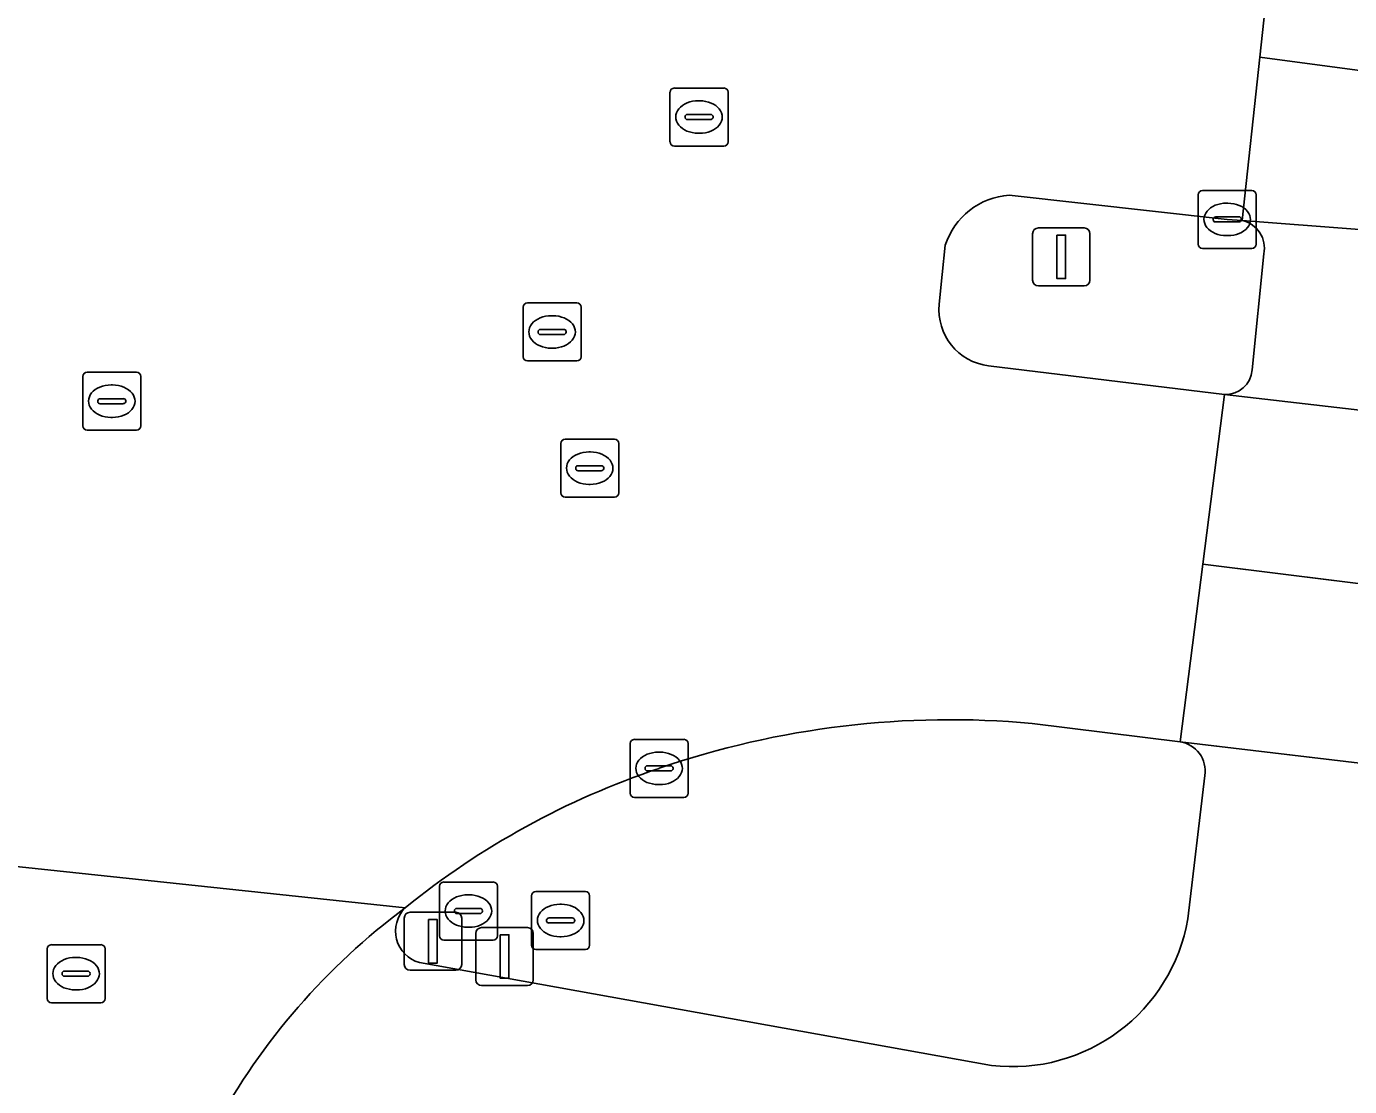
# Model space of a CAD drawing. Extents: x 157692 to 159674, y 381452 to 383291.
# Drawn here: x 158522.44 to 158545.26, y 382094.96 to 382113.23 of the extents above; entities that cross this region are included whole.
import ezdxf

# ---------------------------------------------------------------- set-up
doc = ezdxf.new("R2010")
doc.units = 0
for name, color, linetype in [('IMGEO_Drukknoppaal', 7, 'Continuous'), ('IMGEO_Fietspad_gesloten', 7, 'Continuous'), ('IMGEO_Kolk', 7, 'Continuous'), ('IMGEO_Rijbaan_lokaal_gesloten', 7, 'Continuous'), ('IMGEO_Rijbaan_regionaal_gesloten', 7, 'Continuous'), ('IMGEO_Rioolput', 7, 'Continuous'), ('IMGEO_Verkeerseiland_gesloten', 7, 'Continuous'), ('IMGEO_Verkeersregelinstallatiepaal', 7, 'Continuous')]:
    doc.layers.add(name, color=color, linetype=linetype)

msp = doc.modelspace()

# ---------------------------------------------------------------- linework, layer by layer
at = {"layer": 'IMGEO_Drukknoppaal'}
for p, q in [((158530.192, 382096.799), (158530.192, 382097.599)), ((158530.192, 382097.599), (158530.192, 382096.799)), ((158530.292, 382097.699), (158531.082, 382097.699)), ((158531.082, 382097.699), (158530.292, 382097.699)), ((158531.182, 382097.599), (158531.182, 382096.799)), ((158531.182, 382096.799), (158531.182, 382097.599)), ((158531.082, 382096.699), (158530.292, 382096.699)), ((158530.292, 382096.699), (158531.082, 382096.699))]:
    msp.add_line(p, q, dxfattribs=at)
msp.add_lwpolyline([(158530.612, 382097.574), (158530.762, 382097.574), (158530.762, 382096.824), (158530.612, 382096.824), (158530.612, 382097.574)], dxfattribs=at)
for centre, start, end in [((158530.292, 382097.599), 90, 180), ((158530.292, 382097.599), 90, 180), ((158531.082, 382097.599), 0, 90), ((158531.082, 382097.599), 360, 90), ((158530.292, 382096.799), 180, 270), ((158530.292, 382096.799), 180, 270), ((158531.082, 382096.799), 270, 0), ((158531.082, 382096.799), 270, 0)]:
    msp.add_arc(centre, 0.1, start, end, dxfattribs=at)
at = {"layer": 'IMGEO_Fietspad_gesloten'}
for points in [[(158543.104, 382106.886), (158546.98, 382106.438), (158547.381, 382109.582), (158543.408, 382109.885)], [(158543.783, 382109.309), (158543.583, 382107.313)], [(158545.784, 382096.927), (158546.212, 382100.441), (158542.34, 382100.899)], [(158542.765, 382100.321), (158542.475, 382097.85)], [(158539.086, 382095.321), (158529.218, 382097.096)]]:
    msp.add_lwpolyline(points, dxfattribs=at)
for centre, radius, start, end in [((158543.306, 382109.409), 0.487, 348.203, 77.9286), ((158543.119, 382107.351), 0.466, 268.1607, 355.2695), ((158542.267, 382100.4), 0.504, 350.9949, 81.6587), ((158535.968, 382088.648), 11.71, 126.6869, 151.3783), ((158529.373, 382097.64), 0.565, 135.1833, 254.0882), ((158539.442, 382098.38), 3.079, 263.3707, 350.0927)]:
    msp.add_arc(centre, radius, start, end, dxfattribs=at)
at = {"layer": 'IMGEO_Kolk'}
for p, q in [((158542.651, 382109.479), (158542.651, 382110.331)), ((158542.726, 382110.405), (158543.578, 382110.405)), ((158543.652, 382110.331), (158543.652, 382109.479)), ((158543.139, 382110.185), (158543.164, 382110.185)), ((158542.91, 382109.899), (158542.91, 382109.911)), ((158543.348, 382109.862), (158542.95, 382109.862)), ((158542.953, 382109.948), (158543.351, 382109.948)), ((158543.394, 382109.911), (158543.394, 382109.899)), ((158543.162, 382109.625), (158543.137, 382109.625)), ((158543.578, 382109.405), (158542.726, 382109.405)), ((158532.852, 382100.017), (158532.852, 382100.869)), ((158532.927, 382100.943), (158533.779, 382100.943)), ((158533.34, 382100.723), (158533.365, 382100.723)), ((158533.853, 382100.869), (158533.853, 382100.017)), ((158533.111, 382100.437), (158533.111, 382100.449)), ((158533.549, 382100.4), (158533.151, 382100.4)), ((158533.154, 382100.486), (158533.552, 382100.486)), ((158533.595, 382100.449), (158533.595, 382100.437)), ((158533.363, 382100.163), (158533.338, 382100.163)), ((158533.779, 382099.943), (158532.927, 382099.943))]:
    msp.add_line(p, q, dxfattribs=at)
for points in [[(158542.651, 382109.479), (158542.651, 382110.331)], [(158542.726, 382110.405), (158543.578, 382110.405)], [(158543.652, 382110.331), (158543.652, 382109.479)], [(158543.578, 382109.405), (158542.726, 382109.405)], [(158532.852, 382100.017), (158532.852, 382100.869)], [(158532.927, 382100.943), (158533.779, 382100.943)], [(158533.853, 382100.869), (158533.853, 382100.017)], [(158533.779, 382099.943), (158532.927, 382099.943)]]:
    msp.add_lwpolyline(points, dxfattribs=at)
for centre, radius, start, end in [((158542.728, 382110.329), 0.0765, 91.552, 178.448), ((158542.728, 382110.329), 0.0765, 91.552, 178.448), ((158543.576, 382110.329), 0.0765, 1.552, 88.448), ((158543.576, 382110.329), 0.0765, 1.552, 88.448), ((158542.95, 382109.908), 0.0403, 85.8775, 175.7526), ((158542.947, 382109.898), 0.0366, 178.938, 274.7102), ((158543.351, 382109.905), 0.043, 264.8664, 352.4533), ((158543.355, 382109.91), 0.0386, 1.7309, 96.639), ((158542.728, 382109.481), 0.0765, 181.552, 268.448), ((158542.728, 382109.481), 0.0765, 181.552, 268.448), ((158543.576, 382109.481), 0.0765, 271.552, 358.448), ((158543.576, 382109.481), 0.0765, 271.552, 358.448), ((158532.929, 382100.867), 0.0765, 91.552, 178.448), ((158532.929, 382100.867), 0.0765, 91.552, 178.448), ((158533.777, 382100.867), 0.0765, 1.552, 88.448), ((158533.777, 382100.867), 0.0765, 1.552, 88.448), ((158533.151, 382100.446), 0.0403, 85.8775, 175.7526), ((158533.148, 382100.436), 0.0366, 178.938, 274.7102), ((158533.552, 382100.443), 0.043, 264.8664, 352.4533), ((158533.556, 382100.448), 0.0386, 1.7309, 96.639), ((158532.929, 382100.019), 0.0765, 181.552, 268.448), ((158532.929, 382100.019), 0.0765, 181.552, 268.448), ((158533.777, 382100.019), 0.0765, 271.552, 358.448), ((158533.777, 382100.019), 0.0765, 271.552, 358.448)]:
    msp.add_arc(centre, radius, start, end, dxfattribs=at)
for centre, major_axis, ratio, start_param, end_param in [((158543.138, 382109.905), (-0.387, 0.002), 0.722429, 4.712389, 7.853982), ((158543.163, 382109.905), (-0.39, 0.002), 0.717154, 1.570796, 4.712389), ((158533.339, 382100.443), (-0.387, 0.002), 0.722429, 4.712389, 7.853982), ((158533.364, 382100.443), (-0.39, 0.002), 0.717154, 1.570796, 4.712389)]:
    msp.add_ellipse(centre, major_axis=major_axis, ratio=ratio, start_param=start_param, end_param=end_param, dxfattribs=at)
at = {"layer": 'IMGEO_Rijbaan_lokaal_gesloten'}
msp.add_lwpolyline([(158528.972, 382098.038), (158518.316, 382099.168)], dxfattribs=at)
msp.add_arc((158535.968, 382088.648), 11.71, 126.6869, 151.3783, dxfattribs=at)
at = {"layer": 'IMGEO_Rijbaan_regionaal_gesloten'}
for points in [[(158543.714, 382112.703), (158544.073, 382116.001), (158544.412, 382119.125), (158544.731, 382122.061)], [(158555.79, 382114.433), (158544.073, 382116.001), (158543.714, 382112.703), (158550.906, 382111.74), (158577.406, 382108.614), (158577.418, 382108.613), (158581.106, 382108.166), (158584.374, 382107.769), (158588.529, 382107.265), (158592.521, 382106.78), (158596.329, 382106.318), (158599.863, 382105.889), (158603.835, 382105.407), (158607.932, 382104.91), (158608.38, 382104.856), (158615.45, 382103.835), (158624.947, 382102.286), (158628.706, 382101.627), (158633.505, 382100.786)], [(158539.391, 382110.325), (158543.152, 382109.905), (158543.408, 382109.885), (158543.714, 382112.703)], [(158538.184, 382108.443), (158538.237, 382108.955), (158538.289, 382109.461)], [(158539.788, 382101.216), (158542.34, 382100.899), (158542.731, 382103.96), (158543.104, 382106.886), (158539.037, 382107.383)], [(158578.391, 382102.689), (158550.201, 382106.038), (158546.98, 382106.438), (158543.104, 382106.886), (158542.731, 382103.96), (158549.755, 382103.091), (158552.923, 382102.699), (158554.031, 382102.561), (158583.058, 382099.038), (158587.099, 382098.457), (158589.111, 382098.117), (158590.801, 382097.831), (158594.654, 382097.166), (158598.418, 382096.431), (158606.057, 382094.876), (158609.848, 382094.151), (158622.531, 382091.496), (158694.915, 382076.653)], [(158589.111, 382098.117), (158587.099, 382098.457), (158583.058, 382099.038), (158554.031, 382102.561), (158552.923, 382102.699), (158549.755, 382103.091), (158542.731, 382103.96), (158542.34, 382100.899), (158546.212, 382100.441), (158549.3, 382100.078), (158555.508, 382099.332), (158576.858, 382096.793), (158585.035, 382095.717), (158600.841, 382092.865), (158711.762, 382070.015), (158773.956, 382057.298), (158778.07, 382056.314)], [(158518.316, 382099.168), (158528.972, 382098.038)]]:
    msp.add_lwpolyline(points, dxfattribs=at)
msp.add_lwpolyline([(158577.406, 382108.614), (158550.906, 382111.74), (158543.714, 382112.703), (158543.408, 382109.885), (158547.381, 382109.582), (158550.574, 382109.004), (158606.471, 382102.409), (158633.505, 382100.786), (158628.706, 382101.627), (158624.947, 382102.286), (158615.45, 382103.835), (158608.38, 382104.856), (158607.932, 382104.91), (158603.835, 382105.407), (158599.863, 382105.889), (158596.329, 382106.318), (158592.521, 382106.78), (158588.529, 382107.265), (158584.374, 382107.769), (158581.106, 382108.166), (158577.418, 382108.613)], close=True, dxfattribs=at)
for centre, radius, start, end in [((158539.482, 382109.074), 1.254, 94.1584, 162.0366), ((158539.151, 382108.348), 0.972, 174.4051, 263.2433), ((158538.37, 382085.846), 15.436, 84.7306, 108.969), ((158537.843, 382087.071), 14.106, 108.561, 128.9691)]:
    msp.add_arc(centre, radius, start, end, dxfattribs=at)
at = {"layer": 'IMGEO_Rioolput'}
for p, q in [((158533.616, 382112.17), (158534.468, 382112.17)), ((158533.541, 382111.244), (158533.541, 382112.096)), ((158534.029, 382111.95), (158534.054, 382111.95)), ((158534.542, 382112.096), (158534.542, 382111.244)), ((158533.8, 382111.664), (158533.8, 382111.676)), ((158533.843, 382111.713), (158534.241, 382111.713)), ((158534.284, 382111.676), (158534.284, 382111.664)), ((158534.238, 382111.627), (158533.84, 382111.627)), ((158534.052, 382111.39), (158534.027, 382111.39)), ((158534.468, 382111.17), (158533.616, 382111.17)), ((158531.007, 382107.539), (158531.007, 382108.391)), ((158531.082, 382108.465), (158531.934, 382108.465)), ((158532.008, 382108.391), (158532.008, 382107.539)), ((158531.495, 382108.245), (158531.52, 382108.245)), ((158531.266, 382107.959), (158531.266, 382107.971)), ((158531.704, 382107.922), (158531.306, 382107.922)), ((158531.309, 382108.008), (158531.707, 382108.008)), ((158531.75, 382107.971), (158531.75, 382107.959)), ((158531.518, 382107.685), (158531.493, 382107.685)), ((158531.934, 382107.465), (158531.082, 382107.465)), ((158523.413, 382106.346), (158523.413, 382107.198)), ((158523.488, 382107.272), (158524.34, 382107.272)), ((158524.414, 382107.198), (158524.414, 382106.346)), ((158523.901, 382107.052), (158523.926, 382107.052)), ((158523.672, 382106.766), (158523.672, 382106.778)), ((158524.11, 382106.729), (158523.712, 382106.729)), ((158523.715, 382106.815), (158524.113, 382106.815)), ((158524.156, 382106.778), (158524.156, 382106.766)), ((158523.924, 382106.492), (158523.899, 382106.492)), ((158524.34, 382106.272), (158523.488, 382106.272)), ((158531.656, 382105.191), (158531.656, 382106.043)), ((158531.731, 382106.117), (158532.583, 382106.117)), ((158532.657, 382106.043), (158532.657, 382105.191)), ((158532.144, 382105.897), (158532.169, 382105.897)), ((158531.915, 382105.611), (158531.915, 382105.623)), ((158532.353, 382105.574), (158531.955, 382105.574)), ((158531.958, 382105.66), (158532.356, 382105.66)), ((158532.399, 382105.623), (158532.399, 382105.611)), ((158532.167, 382105.337), (158532.142, 382105.337)), ((158532.583, 382105.117), (158531.731, 382105.117)), ((158529.639, 382098.484), (158530.491, 382098.484)), ((158529.564, 382097.558), (158529.564, 382098.41)), ((158530.052, 382098.264), (158530.077, 382098.264)), ((158530.565, 382098.41), (158530.565, 382097.558)), ((158531.154, 382097.395), (158531.154, 382098.247)), ((158531.229, 382098.321), (158532.081, 382098.321)), ((158532.155, 382098.247), (158532.155, 382097.395)), ((158529.823, 382097.978), (158529.823, 382097.99)), ((158529.866, 382098.027), (158530.264, 382098.027)), ((158530.307, 382097.99), (158530.307, 382097.978)), ((158531.642, 382098.101), (158531.667, 382098.101)), ((158530.261, 382097.941), (158529.863, 382097.941)), ((158531.413, 382097.815), (158531.413, 382097.827)), ((158531.851, 382097.778), (158531.453, 382097.778)), ((158531.456, 382097.864), (158531.854, 382097.864)), ((158531.897, 382097.827), (158531.897, 382097.815)), ((158530.075, 382097.704), (158530.05, 382097.704)), ((158531.665, 382097.541), (158531.64, 382097.541)), ((158522.797, 382096.478), (158522.797, 382097.33)), ((158522.872, 382097.404), (158523.724, 382097.404)), ((158523.798, 382097.33), (158523.798, 382096.478)), ((158530.491, 382097.484), (158529.639, 382097.484)), ((158532.081, 382097.321), (158531.229, 382097.321)), ((158523.285, 382097.184), (158523.31, 382097.184)), ((158523.056, 382096.898), (158523.056, 382096.91)), ((158523.494, 382096.861), (158523.096, 382096.861)), ((158523.099, 382096.947), (158523.497, 382096.947)), ((158523.54, 382096.91), (158523.54, 382096.898)), ((158523.308, 382096.624), (158523.283, 382096.624)), ((158523.724, 382096.404), (158522.872, 382096.404))]:
    msp.add_line(p, q, dxfattribs=at)
for points in [[(158533.616, 382112.17), (158534.468, 382112.17)], [(158533.541, 382111.244), (158533.541, 382112.096)], [(158534.542, 382112.096), (158534.542, 382111.244)], [(158534.468, 382111.17), (158533.616, 382111.17)], [(158531.007, 382107.539), (158531.007, 382108.391)], [(158531.082, 382108.465), (158531.934, 382108.465)], [(158532.008, 382108.391), (158532.008, 382107.539)], [(158531.934, 382107.465), (158531.082, 382107.465)], [(158523.413, 382106.346), (158523.413, 382107.198)], [(158523.488, 382107.272), (158524.34, 382107.272)], [(158524.414, 382107.198), (158524.414, 382106.346)], [(158524.34, 382106.272), (158523.488, 382106.272)], [(158531.656, 382105.191), (158531.656, 382106.043)], [(158531.731, 382106.117), (158532.583, 382106.117)], [(158532.657, 382106.043), (158532.657, 382105.191)], [(158532.583, 382105.117), (158531.731, 382105.117)], [(158529.639, 382098.484), (158530.491, 382098.484)], [(158529.564, 382097.558), (158529.564, 382098.41)], [(158530.565, 382098.41), (158530.565, 382097.558)], [(158531.154, 382097.395), (158531.154, 382098.247)], [(158531.229, 382098.321), (158532.081, 382098.321)], [(158532.155, 382098.247), (158532.155, 382097.395)], [(158522.797, 382096.478), (158522.797, 382097.33)], [(158522.872, 382097.404), (158523.724, 382097.404)], [(158523.798, 382097.33), (158523.798, 382096.478)], [(158530.491, 382097.484), (158529.639, 382097.484)], [(158532.081, 382097.321), (158531.229, 382097.321)], [(158523.724, 382096.404), (158522.872, 382096.404)]]:
    msp.add_lwpolyline(points, dxfattribs=at)
for centre, radius, start, end in [((158533.618, 382112.094), 0.0765, 91.552, 178.448), ((158533.618, 382112.094), 0.0765, 91.552, 178.448), ((158534.466, 382112.094), 0.0765, 1.552, 88.448), ((158534.466, 382112.094), 0.0765, 1.552, 88.448), ((158533.84, 382111.673), 0.0403, 85.8775, 175.7526), ((158534.245, 382111.675), 0.0386, 1.7309, 96.639), ((158533.837, 382111.663), 0.0366, 178.938, 274.7102), ((158534.241, 382111.67), 0.043, 264.8664, 352.4533), ((158533.618, 382111.246), 0.0765, 181.552, 268.448), ((158533.618, 382111.246), 0.0765, 181.552, 268.448), ((158534.466, 382111.246), 0.0765, 271.552, 358.448), ((158534.466, 382111.246), 0.0765, 271.552, 358.448), ((158531.084, 382108.389), 0.0765, 91.552, 178.448), ((158531.084, 382108.389), 0.0765, 91.552, 178.448), ((158531.932, 382108.389), 0.0765, 1.552, 88.448), ((158531.932, 382108.389), 0.0765, 1.552, 88.448), ((158531.306, 382107.968), 0.0403, 85.8775, 175.7526), ((158531.303, 382107.958), 0.0366, 178.938, 274.7102), ((158531.707, 382107.965), 0.043, 264.8664, 352.4533), ((158531.711, 382107.97), 0.0386, 1.7309, 96.639), ((158531.084, 382107.541), 0.0765, 181.552, 268.448), ((158531.084, 382107.541), 0.0765, 181.552, 268.448), ((158531.932, 382107.541), 0.0765, 271.552, 358.448), ((158531.932, 382107.541), 0.0765, 271.552, 358.448), ((158523.49, 382107.196), 0.0765, 91.552, 178.448), ((158523.49, 382107.196), 0.0765, 91.552, 178.448), ((158524.338, 382107.196), 0.0765, 1.552, 88.448), ((158524.338, 382107.196), 0.0765, 1.552, 88.448), ((158523.712, 382106.775), 0.0403, 85.8775, 175.7526), ((158523.709, 382106.765), 0.0366, 178.938, 274.7102), ((158524.113, 382106.772), 0.043, 264.8664, 352.4533), ((158524.117, 382106.777), 0.0386, 1.7309, 96.639), ((158523.49, 382106.348), 0.0765, 181.552, 268.448), ((158523.49, 382106.348), 0.0765, 181.552, 268.448), ((158524.338, 382106.348), 0.0765, 271.552, 358.448), ((158524.338, 382106.348), 0.0765, 271.552, 358.448), ((158531.733, 382106.041), 0.0765, 91.552, 178.448), ((158531.733, 382106.041), 0.0765, 91.552, 178.448), ((158532.581, 382106.041), 0.0765, 1.552, 88.448), ((158532.581, 382106.041), 0.0765, 1.552, 88.448), ((158531.955, 382105.62), 0.0403, 85.8775, 175.7526), ((158531.952, 382105.61), 0.0366, 178.938, 274.7102), ((158532.356, 382105.617), 0.043, 264.8664, 352.4533), ((158532.36, 382105.622), 0.0386, 1.7309, 96.639), ((158531.733, 382105.193), 0.0765, 181.552, 268.448), ((158531.733, 382105.193), 0.0765, 181.552, 268.448), ((158532.581, 382105.193), 0.0765, 271.552, 358.448), ((158532.581, 382105.193), 0.0765, 271.552, 358.448), ((158529.641, 382098.408), 0.0765, 91.552, 178.448), ((158529.641, 382098.408), 0.0765, 91.552, 178.448), ((158530.489, 382098.408), 0.0765, 1.552, 88.448), ((158530.489, 382098.408), 0.0765, 1.552, 88.448), ((158531.231, 382098.245), 0.0765, 91.552, 178.448), ((158531.231, 382098.245), 0.0765, 91.552, 178.448), ((158532.079, 382098.245), 0.0765, 1.552, 88.448), ((158532.079, 382098.245), 0.0765, 1.552, 88.448), ((158529.863, 382097.987), 0.0403, 85.8775, 175.7526), ((158529.86, 382097.977), 0.0366, 178.938, 274.7102), ((158530.264, 382097.984), 0.043, 264.8664, 352.4533), ((158530.268, 382097.989), 0.0386, 1.7309, 96.639), ((158531.453, 382097.824), 0.0403, 85.8775, 175.7526), ((158531.45, 382097.814), 0.0366, 178.938, 274.7102), ((158531.854, 382097.821), 0.043, 264.8664, 352.4533), ((158531.858, 382097.826), 0.0386, 1.7309, 96.639), ((158529.641, 382097.56), 0.0765, 181.552, 268.448), ((158529.641, 382097.56), 0.0765, 181.552, 268.448), ((158530.489, 382097.56), 0.0765, 271.552, 358.448), ((158530.489, 382097.56), 0.0765, 271.552, 358.448), ((158522.874, 382097.328), 0.0765, 91.552, 178.448), ((158522.874, 382097.328), 0.0765, 91.552, 178.448), ((158523.722, 382097.328), 0.0765, 1.552, 88.448), ((158523.722, 382097.328), 0.0765, 1.552, 88.448), ((158531.231, 382097.397), 0.0765, 181.552, 268.448), ((158531.231, 382097.397), 0.0765, 181.552, 268.448), ((158532.079, 382097.397), 0.0765, 271.552, 358.448), ((158532.079, 382097.397), 0.0765, 271.552, 358.448), ((158523.096, 382096.907), 0.0403, 85.8775, 175.7526), ((158523.093, 382096.897), 0.0366, 178.938, 274.7102), ((158523.497, 382096.904), 0.043, 264.8664, 352.4533), ((158523.501, 382096.909), 0.0386, 1.7309, 96.639), ((158522.874, 382096.48), 0.0765, 181.552, 268.448), ((158522.874, 382096.48), 0.0765, 181.552, 268.448), ((158523.722, 382096.48), 0.0765, 271.552, 358.448), ((158523.722, 382096.48), 0.0765, 271.552, 358.448)]:
    msp.add_arc(centre, radius, start, end, dxfattribs=at)
for centre, major_axis, ratio, start_param, end_param in [((158534.028, 382111.67), (-0.387, 0.002), 0.722429, 4.712389, 7.853982), ((158534.053, 382111.67), (-0.39, 0.002), 0.717154, 1.570796, 4.712389), ((158531.494, 382107.965), (-0.387, 0.002), 0.722429, 4.712389, 7.853982), ((158531.519, 382107.965), (-0.39, 0.002), 0.717154, 1.570796, 4.712389), ((158523.9, 382106.772), (-0.387, 0.002), 0.722429, 4.712389, 7.853982), ((158523.925, 382106.772), (-0.39, 0.002), 0.717154, 1.570796, 4.712389), ((158532.143, 382105.617), (-0.387, 0.002), 0.722429, 4.712389, 7.853982), ((158532.168, 382105.617), (-0.39, 0.002), 0.717154, 1.570796, 4.712389), ((158530.051, 382097.984), (-0.387, 0.002), 0.722429, 4.712389, 7.853982), ((158530.076, 382097.984), (-0.39, 0.002), 0.717154, 1.570796, 4.712389), ((158531.641, 382097.821), (-0.387, 0.002), 0.722429, 4.712389, 7.853982), ((158531.666, 382097.821), (-0.39, 0.002), 0.717154, 1.570796, 4.712389), ((158523.284, 382096.904), (-0.387, 0.002), 0.722429, 4.712389, 7.853982), ((158523.309, 382096.904), (-0.39, 0.002), 0.717154, 1.570796, 4.712389)]:
    msp.add_ellipse(centre, major_axis=major_axis, ratio=ratio, start_param=start_param, end_param=end_param, dxfattribs=at)
at = {"layer": 'IMGEO_Verkeerseiland_gesloten'}
for points in [[(158543.408, 382109.885), (158543.152, 382109.905), (158539.391, 382110.325)], [(158538.289, 382109.461), (158538.237, 382108.955), (158538.184, 382108.443)], [(158543.583, 382107.313), (158543.783, 382109.309)], [(158539.037, 382107.383), (158543.104, 382106.886)], [(158542.34, 382100.899), (158539.788, 382101.216)], [(158542.475, 382097.85), (158542.765, 382100.321)], [(158529.218, 382097.096), (158539.086, 382095.321)]]:
    msp.add_lwpolyline(points, dxfattribs=at)
for centre, radius, start, end in [((158539.482, 382109.074), 1.254, 94.1584, 162.0366), ((158543.306, 382109.409), 0.487, 348.203, 77.9286), ((158539.151, 382108.348), 0.972, 174.4051, 263.2433), ((158543.119, 382107.351), 0.466, 268.1607, 355.2695), ((158538.37, 382085.846), 15.436, 84.7306, 108.969), ((158542.267, 382100.4), 0.504, 350.9949, 81.6587), ((158537.843, 382087.071), 14.106, 108.561, 128.9691), ((158529.373, 382097.64), 0.565, 135.1833, 254.0882), ((158539.442, 382098.38), 3.079, 263.3707, 350.0927)]:
    msp.add_arc(centre, radius, start, end, dxfattribs=at)
at = {"layer": 'IMGEO_Verkeersregelinstallatiepaal'}
for p, q in [((158539.794, 382108.859), (158539.794, 382109.659)), ((158539.794, 382109.659), (158539.794, 382108.859)), ((158539.894, 382109.759), (158540.684, 382109.759)), ((158540.684, 382109.759), (158539.894, 382109.759)), ((158540.784, 382109.659), (158540.784, 382108.859)), ((158540.784, 382108.859), (158540.784, 382109.659)), ((158540.684, 382108.759), (158539.894, 382108.759)), ((158539.894, 382108.759), (158540.684, 382108.759)), ((158528.958, 382097.062), (158528.958, 382097.862)), ((158528.958, 382097.862), (158528.958, 382097.062)), ((158529.058, 382097.962), (158529.848, 382097.962)), ((158529.848, 382097.962), (158529.058, 382097.962)), ((158529.948, 382097.862), (158529.948, 382097.062)), ((158529.948, 382097.062), (158529.948, 382097.862)), ((158529.848, 382096.962), (158529.058, 382096.962)), ((158529.058, 382096.962), (158529.848, 382096.962))]:
    msp.add_line(p, q, dxfattribs=at)
for points in [[(158540.214, 382109.634), (158540.364, 382109.634), (158540.364, 382108.884), (158540.214, 382108.884), (158540.214, 382109.634)], [(158529.378, 382097.837), (158529.528, 382097.837), (158529.528, 382097.087), (158529.378, 382097.087), (158529.378, 382097.837)]]:
    msp.add_lwpolyline(points, dxfattribs=at)
for centre, start, end in [((158539.894, 382109.659), 90, 180), ((158539.894, 382109.659), 90, 180), ((158540.684, 382109.659), 0, 90), ((158540.684, 382109.659), 360, 90), ((158539.894, 382108.859), 180, 270), ((158539.894, 382108.859), 180, 270), ((158540.684, 382108.859), 270, 0), ((158540.684, 382108.859), 270, 0), ((158529.058, 382097.862), 90, 180), ((158529.058, 382097.862), 90, 180), ((158529.848, 382097.862), 0, 90), ((158529.848, 382097.862), 360, 90), ((158529.058, 382097.062), 180, 270), ((158529.058, 382097.062), 180, 270), ((158529.848, 382097.062), 270, 0), ((158529.848, 382097.062), 270, 0)]:
    msp.add_arc(centre, 0.1, start, end, dxfattribs=at)

doc.saveas('drawing.dxf')
